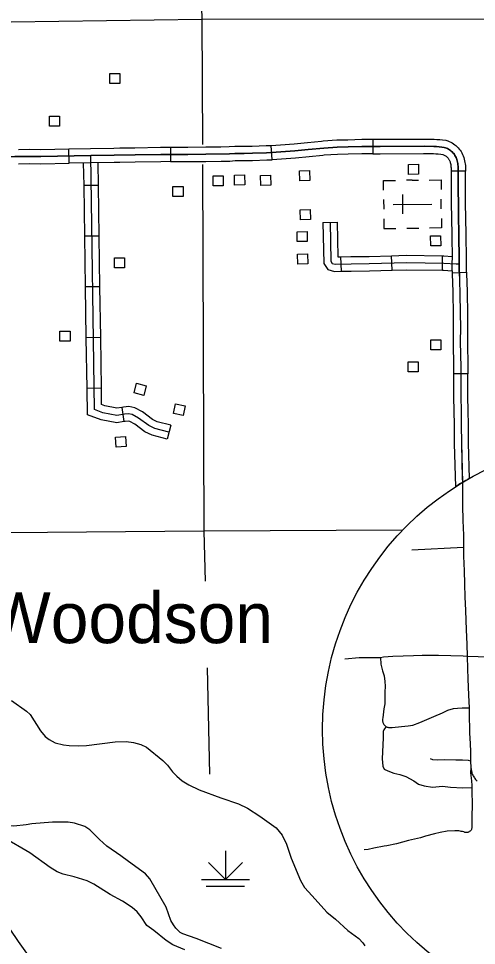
# Model space of a CAD drawing. Extents: x -19 to 366, y -4 to 359.
# Drawn here: x 157.838 to 158.742, y 176.172 to 178.001 of the extents above; entities that cross this region are included whole.
import ezdxf

# ---------------------------------------------------------------- set-up
doc = ezdxf.new("R2010")
doc.units = 0
for name, color, linetype in [('21', 7, 'Continuous'), ('60', 7, 'Continuous'), ('Level 19', 7, 'Continuous'), ('R_Axis Annot', 7, 'Continuous'), ('R_Exist Surface Annot', 7, 'Continuous'), ('R_Horz Alg Annot', 7, 'Continuous'), ('R_ROW', 7, 'Continuous'), ('R_ROW Annot', 7, 'Continuous'), ('R_Temp Easement', 7, 'Continuous'), ('Sheet Fence', 7, 'Continuous'), ('T_Drafting', 7, 'Continuous'), ('T_Indications', 7, 'Continuous'), ('T_Vehicle Path Lt Major', 7, 'Continuous')]:
    doc.layers.add(name, color=color, linetype=linetype)

msp = doc.modelspace()

# ---------------------------------------------------------------- linework, layer by layer
at = {"layer": '21'}
for points in [[(158.0181, 177.8726), (158.0181, 177.8923), (158.0379, 177.8923), (158.0379, 177.8726)], [(157.8991, 177.7887), (157.8991, 177.8084), (157.9189, 177.8084), (157.9189, 177.7887)], [(158.6076, 177.6932), (158.6072, 177.7129), (158.627, 177.7133), (158.6273, 177.6935)], [(158.3929, 177.6808), (158.3926, 177.7005), (158.4123, 177.7009), (158.4127, 177.6811)], [(158.2221, 177.671), (158.2221, 177.6907), (158.2419, 177.6907), (158.2419, 177.671)], [(158.2644, 177.6723), (158.2641, 177.692), (158.2838, 177.6924), (158.2842, 177.6727)], [(158.3159, 177.6716), (158.3155, 177.6913), (158.3353, 177.6916), (158.3357, 177.6719)], [(158.1427, 177.6498), (158.1427, 177.6695), (158.1625, 177.6695), (158.1625, 177.6498)], [(158.3943, 177.6038), (158.394, 177.6235), (158.4137, 177.6239), (158.4141, 177.6041)], [(158.388, 177.5606), (158.3876, 177.5803), (158.4074, 177.5806), (158.4078, 177.5609)], [(158.6516, 177.5521), (158.6512, 177.5718), (158.671, 177.5721), (158.6713, 177.5524)], [(158.3889, 177.5164), (158.3885, 177.5361), (158.4083, 177.5365), (158.4086, 177.5168)], [(158.0272, 177.5091), (158.0272, 177.5288), (158.047, 177.5288), (158.047, 177.5091)], [(157.9197, 177.3644), (157.9197, 177.3842), (157.9395, 177.3842), (157.9395, 177.3644)], [(158.6518, 177.3471), (158.6514, 177.3668), (158.6712, 177.3672), (158.6715, 177.3475)], [(158.6071, 177.3036), (158.6068, 177.3233), (158.6265, 177.3237), (158.6269, 177.304)], [(158.0709, 177.2815), (158.09, 177.2765), (158.0849, 177.2574), (158.0659, 177.2624)], [(158.1668, 177.2369), (158.1628, 177.2176), (158.1434, 177.2217), (158.1475, 177.241)], [(158.0488, 177.1764), (158.0503, 177.1568), (158.0306, 177.1553), (158.0291, 177.1749)]]:
    msp.add_lwpolyline(points, close=True, dxfattribs=at)
at = {"layer": '60'}
for p, q in [((158.615, 177.6818), (158.6033, 177.6817)), ((158.615, 177.6818), (158.627, 177.6819)), ((158.5585, 177.6435), (158.5587, 177.6245)), ((158.5966, 177.6153), (158.5963, 177.6534)), ((158.6723, 177.6256), (158.6721, 177.6445)), ((158.5775, 177.6341), (158.6533, 177.6348)), ((158.6154, 177.6344), (158.6154, 177.6344)), ((158.6154, 177.6344), (158.6154, 177.6344)), ((158.6042, 177.587), (158.6279, 177.5872))]:
    msp.add_line(p, q, dxfattribs=at)
for points in [[(158.5583, 177.6623), (158.5582, 177.6813), (158.5818, 177.6815)], [(158.6481, 177.6821), (158.6718, 177.6823), (158.672, 177.6634)], [(158.5589, 177.6055), (158.559, 177.5866), (158.5827, 177.5868)], [(158.6725, 177.6066), (158.6727, 177.5876), (158.649, 177.5874)]]:
    msp.add_lwpolyline(points, dxfattribs=at)
at = {"layer": 'Level 19'}
msp.add_circle((159.0059, 176.5984), 0.568, dxfattribs=at)
at = {"layer": 'R_Axis Annot'}
for points in [[(158.1736, 178.9938), (158.1999, 177.9988)], [(158.1999, 177.9988), (157.3526, 177.9871)], [(158.9186, 177.9996), (158.1999, 177.9988)], [(158.1999, 177.9988), (158.2008, 177.7524)], [(158.2009, 177.7127), (158.2036, 176.9897)], [(158.2036, 176.9897), (157.5082, 176.9835), (157.4871, 176.9832)], [(158.5959, 176.9914), (158.2036, 176.9897)], [(158.2036, 176.9897), (158.2059, 176.8907)], [(158.21, 176.7202), (158.215, 176.5101)]]:
    msp.add_lwpolyline(points, dxfattribs=at)
at = {"layer": 'R_Exist Surface Annot'}
msp.add_lwpolyline([(157.8753, 176.1273), (157.8379, 176.1803), (157.7902, 176.249)], dxfattribs=at)
at = {"layer": 'R_ROW'}
for p, q in [((158.3384, 177.7223), (158.3368, 177.7506)), ((158.3368, 177.7506), (158.3368, 177.7506)), ((158.5371, 177.7625), (158.5371, 177.7341)), ((157.9379, 177.7153), (157.9374, 177.7437)), ((157.9374, 177.7437), (157.9374, 177.7437)), ((158.1376, 177.7468), (158.1377, 177.7184)), ((158.72, 177.6999), (158.6916, 177.6999)), ((158.6937, 177.4994), (158.7221, 177.5005)), ((158.7248, 177.3001), (158.6964, 177.2999)), ((158.726, 177.2002), (158.726, 177.2002))]:
    msp.add_line(p, q, dxfattribs=at)
for points in [[(158.2374, 177.7479), (158.2535, 177.7481), (158.2645, 177.7488), (158.283, 177.7488), (158.2991, 177.7492), (158.3266, 177.7501), (158.3368, 177.7506)], [(158.3368, 177.7506), (158.3548, 177.7517), (158.3822, 177.7537), (158.4084, 177.7565), (158.4359, 177.759)], [(158.4359, 177.759), (158.4391, 177.7593), (158.4659, 177.7612), (158.488, 177.7617), (158.5151, 177.7625), (158.5371, 177.7625)], [(158.5371, 177.7625), (158.5518, 177.7625), (158.6371, 177.7629)], [(158.6371, 177.7629), (158.6394, 177.7629), (158.6579, 177.7627), (158.6636, 177.7624), (158.6691, 177.7619), (158.6746, 177.7613), (158.6812, 177.7605), (158.6851, 177.7592), (158.6879, 177.7581), (158.6908, 177.7568), (158.6935, 177.7553), (158.6962, 177.7537), (158.6987, 177.7519), (158.7011, 177.75), (158.7034, 177.7479), (158.7056, 177.7456), (158.7077, 177.7433), (158.7096, 177.7408), (158.7113, 177.7382), (158.7129, 177.7356), (158.7143, 177.7328), (158.7156, 177.7299), (158.7168, 177.7267), (158.7177, 177.7231), (158.7183, 177.72), (158.7189, 177.7169), (158.7193, 177.7138), (158.7197, 177.7107), (158.7199, 177.7075), (158.72, 177.7044), (158.72, 177.6999)], [(157.8376, 177.7427), (157.8602, 177.7429), (157.8818, 177.7427), (157.9374, 177.7437)], [(157.9374, 177.7437), (157.9801, 177.7445), (158.0262, 177.7453), (158.0375, 177.7454)], [(157.9804, 177.7303), (158.0265, 177.7311), (158.0679, 177.7316), (158.1184, 177.7325), (158.1723, 177.7328), (158.2076, 177.7332), (158.254, 177.7339), (158.2649, 177.7346), (158.2832, 177.7346), (158.2995, 177.735), (158.3272, 177.7359), (158.3557, 177.7375), (158.3835, 177.7396), (158.4098, 177.7424), (158.4402, 177.7452), (158.4666, 177.747), (158.4884, 177.7475), (158.5153, 177.7483), (158.5519, 177.7483), (158.6393, 177.7487), (158.6574, 177.7485), (158.6626, 177.7482), (158.6678, 177.7478), (158.673, 177.7472), (158.6781, 177.7466), (158.6803, 177.7459), (158.6823, 177.745), (158.6844, 177.7441), (158.6864, 177.743), (158.6883, 177.7418), (158.6902, 177.7405), (158.6919, 177.7391), (158.6936, 177.7376), (158.6952, 177.736), (158.6967, 177.7343), (158.698, 177.7325), (158.6993, 177.7306), (158.7005, 177.7287), (158.7015, 177.7267), (158.7024, 177.7246), (158.7032, 177.7225), (158.7038, 177.7199), (158.7044, 177.7173), (158.7048, 177.7147), (158.7052, 177.7121), (158.7055, 177.7094), (158.7057, 177.7068), (158.7058, 177.7042), (158.7058, 177.6601), (158.706, 177.6374), (158.7064, 177.6063), (158.707, 177.5811), (158.7071, 177.5605), (158.7076, 177.5397), (158.7075, 177.5087), (158.7081, 177.4927)], [(158.0375, 177.7454), (158.0677, 177.7458), (158.1183, 177.7467), (158.1376, 177.7468)], [(158.1376, 177.7468), (158.1722, 177.747), (158.2074, 177.7474), (158.2374, 177.7479)], [(158.4385, 177.7308), (158.4112, 177.7282), (158.3847, 177.7254), (158.3567, 177.7233), (158.3384, 177.7223)], [(158.5371, 177.7341), (158.5155, 177.7341), (158.4887, 177.7333), (158.4672, 177.7328), (158.4414, 177.731), (158.4385, 177.7308)], [(158.5371, 177.7341), (158.5519, 177.7341), (158.6372, 177.7345)], [(158.6372, 177.7345), (158.6393, 177.7345), (158.6569, 177.7343), (158.6615, 177.734), (158.6664, 177.7336), (158.6713, 177.7331), (158.675, 177.7326), (158.6755, 177.7325), (158.6768, 177.732), (158.678, 177.7314), (158.6793, 177.7307), (158.6805, 177.73), (158.6816, 177.7292), (158.6827, 177.7283), (158.6838, 177.7273), (158.6847, 177.7264), (158.6857, 177.7253), (158.6865, 177.7242), (158.6873, 177.723), (158.688, 177.7218), (158.6887, 177.7205), (158.6892, 177.7193), (158.6896, 177.7183), (158.69, 177.7167), (158.6904, 177.7146), (158.6908, 177.7125), (158.6911, 177.7103), (158.6913, 177.7082), (158.6915, 177.7061), (158.6916, 177.7039), (158.6916, 177.6999)], [(157.457, 177.7233), (157.4631, 177.7233), (157.5131, 177.7238), (157.5949, 177.7253), (157.6391, 177.7261), (157.6767, 177.7266), (157.6958, 177.7269), (157.734, 177.727), (157.8306, 177.7284), (157.8602, 177.7287), (157.8818, 177.7285), (157.9804, 177.7303)], [(157.8379, 177.7143), (157.8602, 177.7145), (157.8819, 177.7143), (157.9379, 177.7153)], [(158.0379, 177.717), (158.0267, 177.7169), (157.9807, 177.7161), (157.9379, 177.7153)], [(158.1377, 177.7184), (158.1186, 177.7183), (158.0682, 177.7174), (158.0379, 177.717)], [(158.1377, 177.7184), (158.1725, 177.7186), (158.2078, 177.719), (158.2379, 177.7195)], [(158.2379, 177.7195), (158.2546, 177.7197), (158.2653, 177.7204), (158.2834, 177.7204), (158.2999, 177.7208), (158.3279, 177.7217), (158.3384, 177.7223)], [(158.6916, 177.6999), (158.6916, 177.6601), (158.6918, 177.6372), (158.6922, 177.6061), (158.6924, 177.5996)], [(158.7208, 177.6003), (158.7206, 177.6066), (158.7202, 177.6375), (158.72, 177.6602), (158.72, 177.6999)], [(158.6924, 177.5996), (158.6928, 177.5809), (158.6929, 177.5603), (158.6934, 177.5395), (158.6933, 177.5085), (158.6937, 177.4994)], [(158.7221, 177.5005), (158.7217, 177.509), (158.7218, 177.5399), (158.7213, 177.5607), (158.7212, 177.5813), (158.7208, 177.6003)], [(158.6937, 177.4994), (158.6939, 177.4924), (158.6941, 177.484), (158.6947, 177.4573), (158.6954, 177.4202), (158.6956, 177.3999)], [(158.7221, 177.5005), (158.7223, 177.4931), (158.7225, 177.4845), (158.7231, 177.4579), (158.7238, 177.4206), (158.724, 177.4001)], [(158.7081, 177.4927), (158.7083, 177.4842), (158.7089, 177.4576), (158.7096, 177.4204), (158.7099, 177.3903), (158.7098, 177.3636), (158.7105, 177.3121), (158.7107, 177.2833), (158.7107, 177.2554), (158.7114, 177.2259), (158.7118, 177.1994), (158.712, 177.1628), (158.7129, 177.1259), (158.7135, 177.0952), (158.7138, 177.0855)], [(158.7081, 177.4927), (158.7083, 177.4842), (158.7089, 177.4576), (158.7096, 177.4204), (158.7099, 177.3903), (158.7098, 177.3636), (158.7105, 177.3121), (158.7107, 177.2833), (158.7107, 177.2554), (158.7114, 177.2259), (158.7118, 177.1994), (158.712, 177.1628), (158.714, 177.0856)], [(158.6956, 177.3999), (158.6957, 177.3902), (158.6956, 177.3635), (158.6963, 177.312), (158.6964, 177.2999)], [(158.724, 177.4001), (158.7241, 177.3903), (158.724, 177.3636), (158.7247, 177.3123), (158.7248, 177.3001)], [(158.6964, 177.2999), (158.6965, 177.2832), (158.6965, 177.2553), (158.6972, 177.2257), (158.6976, 177.1998)], [(158.726, 177.2002), (158.7256, 177.2262), (158.7249, 177.2556), (158.7249, 177.2833), (158.7248, 177.3001)], [(158.6976, 177.1998), (158.6976, 177.1993), (158.6978, 177.1626), (158.7, 177.0769)], [(158.728, 177.0937), (158.7262, 177.163), (158.726, 177.1995), (158.726, 177.2002)], [(158.7138, 177.0855), (158.7142, 177.0672), (158.7143, 177.0402), (158.715, 177.0105), (158.7159, 176.9814), (158.716, 176.957)], [(158.716, 176.957), (158.7162, 176.9403), (158.7172, 176.9113), (158.7179, 176.8857), (158.7186, 176.859), (158.72, 176.8338), (158.7209, 176.8136), (158.7212, 176.7953), (158.7228, 176.7657), (158.7236, 176.7429)], [(158.4816, 176.7378), (158.5104, 176.7405), (158.5521, 176.7402), (158.5583, 176.7413), (158.5765, 176.7427), (158.5972, 176.7435), (158.6175, 176.744), (158.6346, 176.7446), (158.667, 176.745), (158.6909, 176.744), (158.7155, 176.7434), (158.7236, 176.7429)], [(158.7236, 176.7429), (158.7451, 176.7421), (158.7703, 176.741), (158.7889, 176.7407), (158.8011, 176.7402), (158.8132, 176.7404), (158.8578, 176.7415), (158.8759, 176.7417), (158.8968, 176.7423), (158.9187, 176.7429), (158.935, 176.7432), (158.9555, 176.7424), (158.9708, 176.7428), (158.9747, 176.7429)], [(158.5521, 176.7402), (158.5532, 176.7273), (158.5564, 176.714), (158.5593, 176.7041), (158.5609, 176.693), (158.5612, 176.6836), (158.561, 176.6721), (158.561, 176.6588), (158.5608, 176.6486), (158.5589, 176.6387), (158.5566, 176.6213), (158.5562, 176.6187), (158.5561, 176.6173), (158.5562, 176.6159), (158.5563, 176.6145), (158.5566, 176.6131), (158.5571, 176.6118), (158.5576, 176.6105), (158.5583, 176.6093), (158.559, 176.6081), (158.5599, 176.6071), (158.5609, 176.6061), (158.5619, 176.6051), (158.563, 176.6043), (158.5642, 176.6036), (158.5655, 176.603), (158.5668, 176.6026), (158.5681, 176.6022), (158.5695, 176.602), (158.5709, 176.6019), (158.5723, 176.6019), (158.5737, 176.602), (158.575, 176.6023), (158.5937, 176.6041), (158.6067, 176.6057), (158.6158, 176.6068), (158.6301, 176.612), (158.6572, 176.6238), (158.6747, 176.6312), (158.6852, 176.6364), (158.6965, 176.6396), (158.7045, 176.6405), (158.7135, 176.6411), (158.7271, 176.6411)], [(158.7236, 176.7429), (158.7243, 176.7182), (158.7248, 176.6982), (158.7258, 176.6658), (158.7271, 176.6411)], [(158.7271, 176.6411), (158.7272, 176.6311), (158.7277, 176.5918), (158.729, 176.57), (158.7297, 176.5548), (158.73, 176.5366)], [(158.73, 176.5366), (158.7308, 176.5227)], [(158.7308, 176.5227), (158.7298, 176.5131), (158.7304, 176.5074), (158.7318, 176.4968), (158.7323, 176.4877), (158.7326, 176.4788), (158.7328, 176.4706), (158.7329, 176.4563), (158.7331, 176.4441), (158.7328, 176.4316), (158.7326, 176.4183), (158.7324, 176.4123), (158.7325, 176.407), (158.7325, 176.4058), (158.7325, 176.4046), (158.7323, 176.4034), (158.7321, 176.4022), (158.7317, 176.401), (158.7312, 176.3999), (158.7305, 176.399), (158.7297, 176.3981), (158.7288, 176.3974), (158.7279, 176.3967), (158.7268, 176.3962), (158.7258, 176.3957), (158.7247, 176.3954), (158.7235, 176.3951), (158.7224, 176.395), (158.7212, 176.395), (158.7201, 176.3951), (158.7189, 176.3954), (158.7178, 176.3957), (158.7168, 176.3962), (158.7143, 176.3968), (158.7117, 176.3973), (158.7092, 176.3978), (158.7066, 176.3981), (158.704, 176.3983), (158.7015, 176.3985), (158.6989, 176.3985), (158.6836, 176.398), (158.6702, 176.3951), (158.6591, 176.3926), (158.6408, 176.388), (158.6309, 176.3847), (158.6073, 176.3794), (158.5841, 176.3728), (158.5645, 176.369), (158.5597, 176.3683), (158.5394, 176.3642), (158.5277, 176.3617), (158.5197, 176.3606)], [(158.7308, 176.5227), (158.731, 176.5206), (158.7313, 176.5185), (158.7317, 176.5165), (158.7322, 176.5144), (158.7328, 176.5124), (158.7335, 176.5104), (158.7344, 176.5085), (158.7353, 176.5066), (158.7363, 176.5048), (158.7375, 176.503), (158.7387, 176.5013), (158.74, 176.4996), (158.7414, 176.4981), (158.7429, 176.4966)]]:
    msp.add_lwpolyline(points, dxfattribs=at)
msp.add_arc((159.0058, 176.5986), 0.5678, 119.3002, 122.5933, dxfattribs=at)
at = {"layer": 'R_ROW Annot'}
for p, q in [((157.9955, 177.6716), (157.9671, 177.6712)), ((158.4384, 177.5986), (158.4668, 177.5992)), ((157.997, 177.5716), (157.9686, 177.5712)), ((158.4752, 177.5022), (158.4743, 177.5306)), ((158.5752, 177.5044), (158.5743, 177.5328)), ((158.6745, 177.5042), (158.6749, 177.5326)), ((157.9985, 177.4716), (157.9701, 177.4712)), ((158, 177.3716), (157.9715, 177.3712)), ((158.0014, 177.2716), (157.973, 177.2712)), ((158.0418, 177.2337), (158.046, 177.2056)), ((158.1384, 177.1983), (158.1312, 177.1708))]:
    msp.add_line(p, q, dxfattribs=at)
for points in [[(158.7081, 177.4927), (158.7075, 177.5087), (158.7076, 177.5397), (158.7071, 177.5605), (158.707, 177.5811), (158.7064, 177.6063), (158.706, 177.6374), (158.7058, 177.6601), (158.7058, 177.7042), (158.7057, 177.7068), (158.7055, 177.7094), (158.7052, 177.7121), (158.7048, 177.7147), (158.7044, 177.7173), (158.7038, 177.7199), (158.7032, 177.7225), (158.7024, 177.7246), (158.7015, 177.7267), (158.7005, 177.7287), (158.6993, 177.7306), (158.698, 177.7325), (158.6967, 177.7343), (158.6952, 177.736), (158.6936, 177.7376), (158.6919, 177.7391), (158.6902, 177.7405), (158.6883, 177.7418), (158.6864, 177.743), (158.6844, 177.7441), (158.6823, 177.745), (158.6803, 177.7459), (158.6781, 177.7466), (158.673, 177.7472), (158.6678, 177.7478), (158.6626, 177.7482), (158.6574, 177.7485), (158.6393, 177.7487), (158.5519, 177.7483), (158.5153, 177.7483), (158.4884, 177.7475), (158.4666, 177.747), (158.4402, 177.7452), (158.4098, 177.7424), (158.3835, 177.7396), (158.3557, 177.7375), (158.3272, 177.7359), (158.2995, 177.735), (158.2832, 177.7346), (158.2649, 177.7346), (158.254, 177.7339), (158.2076, 177.7332), (158.1723, 177.7328), (158.1184, 177.7325), (158.0679, 177.7316), (158.0265, 177.7311), (157.9804, 177.7303)], [(157.9804, 177.7303), (157.8818, 177.7285), (157.8602, 177.7287), (157.8306, 177.7284), (157.734, 177.727), (157.6958, 177.7269), (157.6767, 177.7266), (157.6391, 177.7261), (157.5949, 177.7253), (157.5131, 177.7238), (157.4631, 177.7233), (157.457, 177.7233)], [(157.9671, 177.6712), (157.9664, 177.7158)], [(157.9879, 177.2292), (157.9804, 177.7303)], [(157.9955, 177.6716), (157.9948, 177.7163)], [(157.9686, 177.5712), (157.9671, 177.6712)], [(157.997, 177.5716), (157.9955, 177.6716)], [(158.4384, 177.5986), (158.4401, 177.5173), (158.4485, 177.5054), (158.4613, 177.5018), (158.4752, 177.5022)], [(158.4526, 177.5989), (158.4542, 177.522), (158.4572, 177.5177), (158.4631, 177.516), (158.4941, 177.5169), (158.5301, 177.5173), (158.6033, 177.5195), (158.677, 177.5184), (158.7018, 177.5169), (158.7073, 177.5171)], [(158.4668, 177.5992), (158.4682, 177.5304), (158.4743, 177.5306)], [(157.9701, 177.4712), (157.9686, 177.5712)], [(157.9985, 177.4716), (157.997, 177.5716)], [(158.4743, 177.5306), (158.4938, 177.5311), (158.5299, 177.5315), (158.5743, 177.5328)], [(158.5743, 177.5328), (158.6032, 177.5337), (158.6749, 177.5326)], [(158.6749, 177.5326), (158.6775, 177.5326), (158.6934, 177.5316)], [(158.4752, 177.5022), (158.4943, 177.5027), (158.5304, 177.5031), (158.5752, 177.5044)], [(158.5752, 177.5044), (158.6034, 177.5053), (158.6745, 177.5042)], [(158.6745, 177.5042), (158.6765, 177.5042), (158.6935, 177.5032)], [(157.9715, 177.3712), (157.9701, 177.4712)], [(158, 177.3716), (157.9985, 177.4716)], [(157.973, 177.2712), (157.9715, 177.3712)], [(158.0014, 177.2716), (158, 177.3716)], [(158.046, 177.2056), (158.0316, 177.2035), (158.0007, 177.2093), (157.9738, 177.2192), (157.973, 177.2712)], [(158.0418, 177.2337), (158.0322, 177.2323), (158.0083, 177.2368), (158.0019, 177.2391), (158.0014, 177.2716)], [(158.1348, 177.1846), (158.1067, 177.192), (158.0948, 177.1979), (158.0748, 177.2127), (158.0623, 177.2194), (158.0549, 177.2208), (158.0467, 177.2201), (158.0319, 177.2179), (158.0045, 177.2231), (157.9879, 177.2292)], [(158.1384, 177.1983), (158.1117, 177.2053), (158.1023, 177.21), (158.0824, 177.2247), (158.0671, 177.2329), (158.0556, 177.2352), (158.045, 177.2342), (158.0418, 177.2337)], [(158.1312, 177.1708), (158.1016, 177.1786), (158.0874, 177.1857), (158.0672, 177.2006), (158.0574, 177.2058), (158.0541, 177.2065), (158.0484, 177.206), (158.046, 177.2056)], [(158.716, 176.957), (158.6139, 176.9517)], [(158.6505, 176.5411), (158.6549, 176.5388), (158.664, 176.5383), (158.6787, 176.5388), (158.701, 176.5385), (158.7142, 176.5384), (158.725, 176.5375), (158.73, 176.5366)]]:
    msp.add_lwpolyline(points, dxfattribs=at)
at = {"layer": 'R_Temp Easement'}
for points in [[(157.8638, 176.412), (157.8526, 176.4101), (157.8286, 176.4076), (157.7715, 176.4143), (157.7446, 176.4228), (157.7058, 176.4388), (157.6876, 176.4525), (157.6814, 176.4584), (157.6712, 176.4708), (157.6056, 176.5624), (157.5975, 176.567), (157.5939, 176.5673), (157.5856, 176.5635), (157.577, 176.5577)], [(157.9358, 176.4155), (157.9051, 176.4155), (157.8644, 176.4121), (157.8638, 176.412)], [(158.2386, 176.1665), (158.1882, 176.1863), (158.1621, 176.1953), (158.1571, 176.1979), (158.1482, 176.2066), (158.1434, 176.2128), (158.1387, 176.2213), (158.1291, 176.248), (158.0967, 176.304), (158.0886, 176.3135), (158.0546, 176.3381), (158.0398, 176.3491), (158.0122, 176.3683), (157.9978, 176.3811), (157.9789, 176.4001), (157.9687, 176.4068), (157.9483, 176.4133), (157.9358, 176.4155)]]:
    msp.add_lwpolyline(points, dxfattribs=at)
at = {"layer": 'Sheet Fence'}
for points in [[(161.4532, 2.0533), (161.2336, 10.6702), (161.0133, 19.2873), (160.7922, 27.9044), (160.5704, 36.5217), (160.3478, 45.1392), (160.1245, 53.7568), (159.9003, 62.3745), (159.6754, 70.9923), (159.4498, 79.6103), (159.2234, 88.2284), (158.9962, 96.8466), (158.7683, 105.465), (158.5396, 114.0835), (158.3102, 122.7022), (158.08, 131.321), (157.849, 139.9399), (157.6173, 148.559), (157.3849, 157.1782), (157.1517, 165.7975), (156.9177, 174.417), (156.683, 183.0366), (156.511, 189.3363)], [(0, 172.2839), (7.1335, 172.2883), (14.267, 172.3015), (21.4005, 172.3236), (28.5339, 172.3544), (35.6673, 172.3941), (42.8006, 172.4426), (49.9339, 172.4999), (57.0671, 172.566), (64.2002, 172.6409), (71.3332, 172.7246), (78.4661, 172.8172), (85.5989, 172.9186), (92.7315, 173.0287), (99.8641, 173.1477), (106.9964, 173.2755), (114.1286, 173.4122), (121.2606, 173.5576), (128.3925, 173.7119), (135.5241, 173.8749), (142.6555, 174.0468), (149.7867, 174.2275), (156.9177, 174.417), (164.0485, 174.6153), (171.179, 174.8224), (178.3092, 175.0383), (185.4392, 175.2631), (192.5688, 175.4966), (199.6982, 175.739), (206.8273, 175.9902), (213.9561, 176.2502), (221.0845, 176.5189), (228.2126, 176.7965), (235.3404, 177.083), (242.4677, 177.3782), (249.5948, 177.6822), (256.7214, 177.995), (263.8476, 178.3167), (270.9735, 178.6471), (278.0989, 178.9863), (285.2239, 179.3344), (292.3485, 179.6912), (299.4726, 180.0569), (306.5963, 180.4314), (313.7195, 180.8146), (320.8422, 181.2067), (327.9644, 181.6076), (335.0862, 182.0172), (342.2074, 182.4357)]]:
    msp.add_spline(points, degree=3, dxfattribs=at)
at = {"layer": 'T_Drafting'}
for p, q in [((158.2462, 176.3591), (158.2462, 176.3023)), ((158.2462, 176.3023), (158.2127, 176.3358)), ((158.2462, 176.3023), (158.2797, 176.3358)), ((158.1989, 176.3023), (158.2936, 176.3023)), ((158.2084, 176.2894), (158.2841, 176.2894))]:
    msp.add_line(p, q, dxfattribs=at)
at = {"layer": 'T_Indications'}
msp.add_lwpolyline([(158.5634, 176.6041), (158.559, 176.5976), (158.5575, 176.594), (158.5572, 176.5817), (158.5557, 176.5405), (158.5568, 176.5257), (158.5593, 176.5202), (158.5666, 176.5166), (158.5785, 176.5123), (158.5901, 176.5094), (158.6023, 176.5058), (158.6179, 176.4971), (158.6273, 176.4906), (158.6385, 176.4873), (158.6548, 176.4848), (158.6746, 176.4866), (158.6902, 176.4844), (158.7148, 176.483), (158.7325, 176.4837)], dxfattribs=at)
at = {"layer": 'T_Vehicle Path Lt Major'}
for points in [[(157.8242, 176.6556), (157.8536, 176.6341), (157.8605, 176.6276), (157.8815, 176.5955), (157.8906, 176.5847), (157.8981, 176.5786), (157.9102, 176.5718), (157.9266, 176.5677), (157.9381, 176.5664), (157.9562, 176.5659), (157.9717, 176.5668), (158.0288, 176.5739), (158.05, 176.5747), (158.0648, 176.5725), (158.0791, 176.5687), (158.0904, 176.5633), (158.1229, 176.5369), (158.1319, 176.5276), (158.1418, 176.515), (158.1505, 176.5059), (158.1609, 176.4972), (158.1739, 176.4892), (158.1942, 176.4794), (158.2371, 176.4633), (158.272, 176.4516), (158.2897, 176.4433), (158.3144, 176.4273), (158.3463, 176.4041), (158.3585, 176.3897), (158.3668, 176.3719), (158.3758, 176.3443), (158.3943, 176.3001), (158.4021, 176.2869), (158.4172, 176.2699), (158.4466, 176.2382), (158.4637, 176.2241), (158.4877, 176.2016), (158.5094, 176.186), (158.5175, 176.1775), (158.5216, 176.1716)], [(157.9004, 176.3259), (157.8599, 176.3551), (157.8082, 176.3851), (157.7796, 176.3969), (157.7389, 176.403), (157.7136, 176.4086), (157.6983, 176.4175), (157.681, 176.4287), (157.6646, 176.4345), (157.6521, 176.4344)], [(158.1658, 176.1635), (158.1423, 176.1735), (158.1293, 176.1822), (158.1051, 176.2019), (158.0913, 176.2119), (158.0796, 176.2289), (158.0721, 176.2383), (158.062, 176.2474), (158.0431, 176.2596), (158.0184, 176.273), (157.9862, 176.2931), (157.9732, 176.2999), (157.9477, 176.3076), (157.9262, 176.3127), (157.9142, 176.3176), (157.9004, 176.3259)]]:
    msp.add_lwpolyline(points, dxfattribs=at)

# ---------------------------------------------------------------- texts
at = {"layer": 'R_Horz Alg Annot'}
msp.add_text('Woodson', height=0.1, dxfattribs=at).set_placement((157.7752, 176.7686))

doc.saveas('drawing.dxf')
